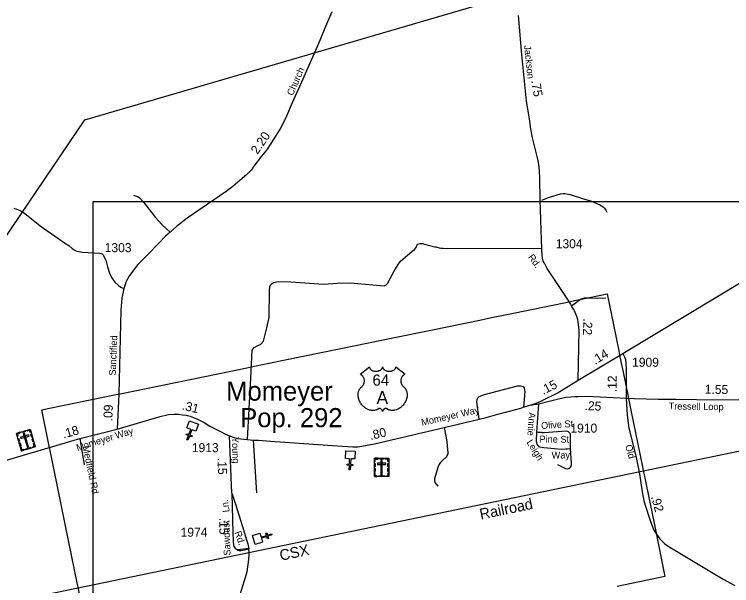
# Model space of a CAD drawing. Extents: x 2220236 to 2384410, y 720751 to 894131.
# Drawn here: x 2276076 to 2286022, y 804098 to 812018 of the extents above; entities that cross this region are included whole.
import ezdxf

# ---------------------------------------------------------------- set-up
doc = ezdxf.new("R2010")
doc.units = 0
doc.layers.add('Default', color=7, linetype='Continuous')

msp = doc.modelspace()

# ---------------------------------------------------------------- linework, layer by layer
at = {"layer": 'Default'}
for p, q in [((2283896.2, 806945.3), (2284512.3, 807317.1)), ((2283343.5, 806616.3), (2283317.2, 806224.3)), ((2276984.2, 806137.1), (2277046.4, 805771.7)), ((2279438.9, 805386.1), (2279392, 806115.5))]:
    msp.add_line(p, q, dxfattribs=at)
for points in [[(2273011.9, 804991.9), (2273080.7, 805526.4), (2275815.2, 808732.5), (2277053.4, 810557.3), (2295924.6, 816068.2)], [(2280477.8, 812052.9), (2280391.6, 811848.1), (2280313.5, 811655.4), (2280059, 811079.4), (2279929.9, 810792.2), (2279847.5, 810609), (2279775.8, 810456.5), (2279731, 810382.5), (2279643.1, 810243.9), (2279570.1, 810137.2), (2279505.1, 810050.6), (2279398.4, 809915.7), (2279362.9, 809863.4), (2279301.6, 809798.9), (2279105.2, 809633), (2279013.8, 809564.3), (2278471.7, 809191.4), (2278324.8, 809078.1), (2278235.6, 808999.2), (2278172.1, 808944.7), (2278075, 808841.7), (2277932.6, 808694.5), (2277788, 808549.1), (2277671.6, 808398), (2277626.8, 808312.8), (2277606.6, 808252.3), (2277593.2, 808215.5), (2277568.5, 808081.8), (2277550.6, 807915.9), (2277523.9, 806753), (2277503.6, 806269.5)], [(2283896.2, 806945.3), (2283909.3, 807639.5), (2283895.4, 807754.4), (2283887.6, 807782.4), (2283873.6, 807828.9), (2283858.1, 807875.5), (2283831.7, 807926.7), (2283808.5, 807968.7), (2283789.1, 808005.9), (2283742.5, 808077.4), (2283518.4, 808413.1), (2283463.7, 808492.6), (2283425.9, 808571.1), (2283408.9, 808597.9), (2283400.4, 808639.9), (2283394.1, 808683.8), (2283389.5, 808751.7), (2283391.3, 808771.8), (2283386, 808893.7), (2283365.4, 809446.7), (2283360.8, 809751.1), (2283356.1, 809841.1), (2283351.5, 809898.5), (2283339, 809990.2), (2283260.9, 810307.9), (2283237.7, 810425.5), (2283218.8, 810569.3), (2283177.7, 810814.6), (2283112.5, 811460.5), (2283067, 812001.2)], [(2283388.9, 809441.5), (2283498.4, 809484.4), (2283647.9, 809529.9), (2283686, 809534.1), (2283710, 809534.4), (2283783.9, 809523.1), (2283966.4, 809462.9), (2284076.7, 809429.9), (2284195.2, 809379), (2284239.4, 809349.5), (2284257.6, 809329.8), (2284277.8, 809301.9), (2284290, 809273.9)], [(2277726.9, 809510.1), (2277791.2, 809486.8), (2277805.3, 809478.9), (2277865.9, 809413.5), (2278031.6, 809201.1), (2278122.6, 809104.1), (2278185.1, 809042.8), (2278235.6, 808999.2)], [(2277171, 809424), (2288659.7, 809424), (2288659.7, 802451.1), (2277171, 802451.1), (2277171, 809424)], [(2276066.9, 809333.3), (2276110.3, 809318.2), (2276155.6, 809297.4), (2276216, 809259.7), (2276433.1, 809086.9), (2276771.6, 808851.5), (2276832, 808812), (2276876.3, 808772.5), (2276914.6, 808746.9), (2276942.7, 808733.2), (2277020.8, 808720), (2277262.8, 808706.2), (2277278.8, 808704.4), (2277294.9, 808698.5), (2277302.9, 808690.5), (2277345.6, 808609.1), (2277366.5, 808519.3), (2277397.3, 808431.7), (2277417.9, 808379.9), (2277436.1, 808351.9), (2277470.5, 808304.4), (2277518.8, 808260.8), (2277551, 808235.1), (2277593.2, 808215.5)], [(2279310.3, 806124.2), (2279353.8, 806974.5), (2279374.7, 807362.6), (2279401, 807399.3), (2279453.4, 807428.1), (2279492.7, 807443.9), (2279529.4, 807488.4), (2279576.5, 807672), (2279610.6, 807813.6), (2279615.2, 808187), (2279619.4, 808243.5), (2279630.2, 808270), (2279640.7, 808279), (2279653.7, 808291.1), (2279669.6, 808299.9), (2279732.5, 808313), (2279910.7, 808307.8), (2280361.4, 808276.3), (2280555.4, 808292.1), (2280736.2, 808297.3), (2281048.1, 808268.5), (2281147.7, 808260.6), (2281207.1, 808255.5), (2281213, 808259.6), (2281221, 808261.7), (2281233, 808269.8), (2281252.8, 808292), (2281258.5, 808305.9), (2281351, 808474.7), (2281406, 808565.1), (2281431.9, 808595.4), (2281594.4, 808733), (2281626.1, 808757.1), (2281646, 808787.3), (2281655.7, 808813.5), (2281669.5, 808831.6), (2281703.4, 808839.9), (2281733.4, 808840.1), (2281763.4, 808830.5), (2281831.5, 808815.1), (2281905.6, 808795.7), (2281921.6, 808794), (2281965.8, 808782.3), (2281987.9, 808778.6), (2282019.8, 808776.8), (2283391.3, 808771.8)], [(2284512.3, 807317.1), (2284551.7, 807340.7), (2286201.9, 808332.4)], [(2277487.8, 806746.8), (2277544.8, 806758.5), (2278717.5, 806998.9), (2279213.2, 807100.5), (2279340.5, 807126.6), (2279603.5, 807180.5), (2280805, 807426.8), (2281324.8, 807533.3), (2281873, 807645.7), (2282529.8, 807780.3), (2282693.5, 807813.9), (2282858.8, 807847.8), (2282929.5, 807862.2), (2283770.8, 808034.7), (2283844.2, 808049.8), (2283917.5, 808064.8), (2284294.2, 808142), (2284460.8, 807330.4), (2284473, 807270.2), (2284516.2, 807059.4), (2284516.5, 807057.9), (2284580.8, 806744.6), (2284583.2, 806732.8), (2284596, 806669.8), (2284624.5, 806531.6), (2284785.2, 805747.2), (2284796.2, 805692.9), (2284808, 805636.4), (2284946.2, 804962), (2284983.2, 804780.8), (2285097.5, 804223.4), (2284943.8, 804191.9), (2284436.5, 804087.9)], [(2277487.8, 806746.8), (2277544.8, 806758.5), (2278717.5, 806998.9), (2279213.2, 807100.5), (2279340.5, 807126.6), (2279603.5, 807180.5), (2280805, 807426.8), (2281324.8, 807533.3), (2281873, 807645.7), (2282529.8, 807780.3), (2282693.5, 807813.9), (2282858.8, 807847.8), (2282929.5, 807862.2), (2283770.8, 808034.7), (2283844.2, 808049.8), (2283917.5, 808064.8), (2284294.2, 808142), (2284460.8, 807330.4), (2284473, 807270.2), (2284516.2, 807059.4), (2284516.5, 807057.9), (2284580.8, 806744.6), (2284583.2, 806732.8), (2284596, 806669.8), (2284624.5, 806531.6), (2284785.2, 805747.2), (2284796.2, 805692.9), (2284808, 805636.4), (2284946.2, 804962), (2284983.2, 804780.8), (2285097.5, 804223.4), (2284943.8, 804191.9), (2284436.5, 804087.9)], [(2283803.6, 807977.4), (2283871.9, 808025.9), (2283895.5, 808046.9), (2283926.9, 808070.5), (2283982, 808088.9), (2284097.3, 808088.9), (2284157.6, 808083.6), (2284191.6, 808086.2), (2284233.6, 808083.6), (2284275.5, 808088.9)], [(2273201.7, 803292.5), (2287925.2, 806334.9), (2293833.8, 807542.5)], [(2284512.3, 807317.1), (2284534.7, 807271.2), (2284549.1, 807231.3), (2284555.6, 807181.4), (2284558.4, 807093.6), (2284558.2, 806693.7)], [(2282519.9, 806406.7), (2282489.6, 806644.3), (2282495.2, 806676.4), (2282501.1, 806700.4), (2282521, 806720.6), (2282594.5, 806749.3), (2283053.3, 806869.4), (2283093.3, 806869.8), (2283129.2, 806860.2), (2283143.6, 806838.3), (2283151.8, 806808.4), (2283154, 806788.5), (2283138.1, 806570.3)], [(2283193.8, 806589), (2283309.4, 806626), (2283377.1, 806654.5), (2283470.7, 806703.4), (2283602, 806768.7), (2283896.2, 806945.3)], [(2277010.2, 803838.1), (2276949, 804136.2), (2276833, 804702.1), (2276572.5, 805973.1), (2276560.2, 806032.7), (2276551, 806077.9), (2276457.2, 806535.6), (2276561.8, 806557), (2277487.8, 806746.8)], [(2277010.2, 803838.1), (2276949, 804136.2), (2276833, 804702.1), (2276572.5, 805973.1), (2276560.2, 806032.7), (2276551, 806077.9), (2276457.2, 806535.6), (2276561.8, 806557), (2277487.8, 806746.8)], [(2284558.2, 806693.7), (2284020.2, 806718.6), (2283891.5, 806717.3), (2283844.9, 806714.2), (2283794.3, 806710.5), (2283720.8, 806704.9), (2283602.8, 806680), (2283343.5, 806616.3), (2283193.8, 806589)], [(2284558.2, 806693.7), (2284572.4, 806463.9), (2284585, 806386.1), (2284598, 806282.2), (2284695.5, 805899.3), (2284739.4, 805669.1)], [(2287512.8, 803233.9), (2287527.1, 803268.8), (2287608.8, 803551.1), (2287730.1, 804012.7), (2287873.6, 804572.6), (2287995, 805039), (2288029.9, 805202.3), (2288036.2, 805286.4), (2288039.4, 805351.4), (2288025.9, 805554.5), (2287972.8, 806135), (2287924.4, 806333.3), (2287898.6, 806424.8), (2287869.8, 806496.9), (2287833.7, 806561.9), (2287797.7, 806619.6), (2287758, 806641.2), (2287689.6, 806659.2), (2287422.9, 806666.4), (2285535.9, 806674.9), (2285246.1, 806680.1), (2285002.1, 806679.9), (2284671.3, 806690.2), (2284558.2, 806693.7)], [(2279057.7, 806174.2), (2279109.9, 806154.7), (2279168, 806139.3), (2279392, 806115.5), (2279460.2, 806114.1), (2279628.1, 806101.6), (2280622.3, 806033.1), (2280700.4, 806025.7), (2280768.3, 806022.5), (2280838.3, 806023), (2280896.2, 806031.6), (2281071.9, 806065.2), (2282035.2, 806292.2), (2282519.9, 806406.7), (2282619.5, 806429.7), (2282779, 806475.2), (2283050.3, 806543.5), (2283112.1, 806564.3), (2283138.1, 806570.3), (2283193.8, 806589)], [(2277503.6, 806269.5), (2278099.6, 806443.1), (2278215.3, 806470.1), (2278291.2, 806477), (2278353.1, 806473.5), (2278405.2, 806468), (2278457.2, 806460.5), (2278513.3, 806447), (2278617.7, 806406), (2278706.1, 806358.8), (2278788.6, 806309.7), (2278945.1, 806231.1), (2279005.4, 806197.7), (2279057.7, 806174.2)], [(2274868, 805515.3), (2276984.2, 806137.1), (2277503.6, 806269.5)], [(2282035.2, 806292.2), (2282073, 806094.7), (2282082, 805980.7), (2282086.3, 805946.8), (2282084.5, 805926.9), (2282072.8, 805894.7), (2282065.1, 805878.7), (2282017.4, 805836.3), (2281981.9, 805799.8), (2281956.2, 805765.6), (2281952.3, 805749.7), (2281946.4, 805735.6), (2281899.9, 805579.2), (2281900.1, 805559.2), (2281908.3, 805529.2), (2281948.8, 805475.8)], [(2279090.2, 805381.6), (2279057.7, 806174.2)], [(2283317.2, 806224.3), (2283312.3, 806100.3), (2283314.6, 806078.2), (2283320.8, 806058.3), (2283332.9, 806042.4), (2283347, 806028.6), (2283359.1, 806022.7), (2283417.1, 806013.3), (2283663.3, 805989.6), (2283725.2, 805994.1), (2283747.1, 805992.5), (2283789, 805998.8)], [(2283789, 805998.8), (2283787.4, 806182.6), (2283781.2, 806208.5), (2283761, 806228.3), (2283752.9, 806234.3), (2283726.8, 806238), (2283421.3, 806217.2), (2283397.3, 806217.1), (2283387.1, 806218.9), (2283341.2, 806220.4), (2283317.2, 806224.3)], [(2283607.3, 805777.2), (2283719.7, 805722.3), (2283747.8, 805716.6), (2283759.7, 805720.7), (2283775.7, 805728.8), (2283791.4, 805746.8), (2283803.2, 805775), (2283803.1, 805797), (2283789, 805998.8)], [(2284739.4, 805669.1), (2284743.8, 805646), (2284782.3, 805396.5), (2284794.8, 805326.6), (2284805.3, 805280.6), (2284824.1, 805212.9), (2284885.7, 805013.6), (2284926.7, 804914), (2284943.1, 804868.1), (2284979.7, 804810.6), (2285026.2, 804749), (2285040.4, 804735.1), (2285092.8, 804683.7), (2285157.2, 804636.3), (2285235.7, 804591.1), (2285905.1, 804185.6), (2286065.9, 804101.1)], [(2279090.2, 805381.6), (2279107.3, 804829), (2279111.4, 804717.3), (2279116, 804651.4), (2279122.1, 804635.5), (2279138.4, 804611.8), (2279154.4, 804601.9), (2279170.3, 804590.1), (2279192.5, 804586.9), (2279222.7, 804585.3), (2279267.1, 804593.3), (2279327.4, 804607.5)], [(2279090.2, 805381.6), (2279137.8, 805243.6), (2279237.7, 804920), (2279291.7, 804748.7), (2279312.3, 804678.9), (2279327.4, 804607.5)], [(2278895.7, 802974.9), (2279063.8, 803555.6), (2279206.1, 803976.1), (2279303.3, 804291.5), (2279329.6, 804461.7), (2279333.1, 804521.6), (2279332.9, 804555.5), (2279327.4, 804607.5)], [(2279167.7, 804600.7), (2279176.4, 804600), (2279326.1, 804619.5)]]:
    msp.add_lwpolyline(points, dxfattribs=at)
for points in [[(2280998.4, 807132.1), (2280998.7, 807126.8), (2281000, 807120.5), (2281001, 807117.2), (2281004, 807111), (2281008.8, 807103.6), (2281015.6, 807096.4), (2281023.3, 807090.1), (2281028.5, 807086.7), (2281037.2, 807082), (2281047.2, 807077.8), (2281058.3, 807074.7), (2281069.6, 807072.4), (2281082, 807071), (2281094.2, 807070.8), (2281107.4, 807071.8), (2281122, 807074.6), (2281128.8, 807076.3), (2281136.3, 807078.9), (2281143.3, 807081.8), (2281150.9, 807085.9), (2281157.1, 807089.9), (2281161.9, 807093.4), (2281168.7, 807099.9), (2281174.2, 807106.6), (2281176.5, 807110.4), (2281178.4, 807114.1), (2281181.1, 807121.8), (2281181.9, 807125.3), (2281182.4, 807132.4), (2281182.9, 807126.4), (2281183.5, 807122.7), (2281184.5, 807119), (2281186, 807115.2), (2281188.7, 807109.7), (2281191.8, 807105.1), (2281197.5, 807098.4), (2281201.1, 807095), (2281204.3, 807092.4), (2281213.1, 807086.4), (2281223.3, 807081.2), (2281228.3, 807079), (2281233.5, 807077.2), (2281240, 807075.2), (2281246.7, 807073.6), (2281253.4, 807072.5), (2281260.3, 807071.5), (2281267.3, 807070.9), (2281272.9, 807070.8), (2281279.9, 807070.9), (2281286.4, 807071.2), (2281293, 807072), (2281300.3, 807073.2), (2281306.1, 807074.5), (2281313.9, 807076.6), (2281320.9, 807079.1), (2281327, 807081.7), (2281335, 807085.9), (2281341.5, 807089.9), (2281346.2, 807093.7), (2281351.8, 807098.9), (2281357.1, 807105.1), (2281360.2, 807109.5), (2281362.4, 807114.2), (2281364.5, 807119), (2281365.7, 807124.2), (2281366.3, 807128.7), (2281366.4, 807132.5), (2281495, 807030.1), (2281492, 807028.9), (2281485, 807025.5), (2281479.5, 807022.2), (2281470.6, 807016), (2281466.8, 807012.6), (2281463, 807009), (2281459.6, 807005.2), (2281456.5, 807001.6), (2281452.8, 806996.5), (2281449.4, 806991.3), (2281446.1, 806985.6), (2281443.8, 806980.7), (2281439.8, 806970.3), (2281437.9, 806963.8), (2281436.7, 806958.2), (2281435.2, 806946.8), (2281434.8, 806941.3), (2281434.8, 806935.9), (2281435.1, 806930.2), (2281435.6, 806924.7), (2281436.6, 806919), (2281437.5, 806914), (2281439.1, 806907.9), (2281441.4, 806900.7), (2281444.2, 806893.8), (2281450.1, 806882.6), (2281457.6, 806871.2), (2281463, 806864.9), (2281468.4, 806859.4), (2281476.3, 806852.7), (2281480.6, 806848.9), (2281485.5, 806844), (2281493.6, 806834.6), (2281496.8, 806830.2), (2281500.1, 806825.3), (2281503.2, 806820.2), (2281506.2, 806814.7), (2281508.6, 806809.9), (2281513.2, 806798.9), (2281516.5, 806788.2), (2281518, 806782.6), (2281520.4, 806769.9), (2281521.3, 806763.7), (2281522.3, 806751.4), (2281522.3, 806736.5), (2281521.2, 806722.4), (2281518.5, 806705.9), (2281516.3, 806696), (2281512.9, 806684.5), (2281509.7, 806674.6), (2281503.8, 806659.9), (2281498.6, 806649.3), (2281491.8, 806636.8), (2281487.2, 806629.3), (2281481.8, 806621.2), (2281475, 806612), (2281467.1, 806602.1), (2281457.6, 806591.7), (2281450, 806584), (2281440, 806575), (2281433.9, 806570), (2281425.2, 806563.5), (2281413.4, 806555.6), (2281401.7, 806548.8), (2281391.7, 806543.7), (2281382.9, 806539.9), (2281371.5, 806535.6), (2281352.5, 806530.4), (2281345.6, 806528.9), (2281337.4, 806527.7), (2281329.8, 806526.9), (2281322.3, 806526.5), (2281312.3, 806526.5), (2281302.3, 806527.2), (2281292.9, 806528.6), (2281283.1, 806530.7), (2281272.9, 806533.7), (2281263.6, 806537.4), (2281254.1, 806542), (2281238.2, 806552), (2281233.6, 806554.4), (2281231.1, 806555.1), (2281224.9, 806555.4), (2281219.1, 806554.2), (2281213.2, 806551.9), (2281209.6, 806550), (2281204.9, 806546.8), (2281201.3, 806544), (2281196.8, 806539.8), (2281193.8, 806536.3), (2281191.5, 806533.6), (2281187, 806526.5), (2281185.4, 806523.1), (2281183.7, 806518.8), (2281182.3, 806512.4), (2281180.3, 806520.5), (2281177.9, 806525.8), (2281175.2, 806530.4), (2281172.3, 806534.4), (2281167.8, 806539.6), (2281163.8, 806543.4), (2281159, 806547.4), (2281153.8, 806550.5), (2281149.6, 806552.6), (2281145.8, 806554.1), (2281141.2, 806555.2), (2281137.4, 806555.5), (2281134.3, 806555.4), (2281130, 806554.5), (2281124.2, 806550.3), (2281118.7, 806546.5), (2281112.7, 806542.7), (2281105.6, 806538.9), (2281100.3, 806536.5), (2281094.1, 806534.1), (2281086.8, 806531.7), (2281078.9, 806529.6), (2281070.8, 806528), (2281063.6, 806526.9), (2281056, 806526.2), (2281049.1, 806526), (2281041.8, 806526), (2281035.1, 806526.6), (2281027.3, 806527.2), (2281017.5, 806528.7), (2281009.5, 806530.5), (2281001, 806532.8), (2280992.2, 806535.5), (2280982.9, 806539.1), (2280971.2, 806544.2), (2280963.1, 806548.4), (2280950.2, 806555.7), (2280935.2, 806566.2), (2280923.9, 806575.3), (2280915.5, 806582.9), (2280903.3, 806595.3), (2280896.1, 806603.5), (2280884.9, 806618), (2280877.6, 806628.6), (2280873, 806636.4), (2280866.1, 806648.8), (2280862.4, 806656.6), (2280857.5, 806668), (2280853.7, 806678.5), (2280850.5, 806688.3), (2280848.8, 806694.6), (2280846.4, 806705.7), (2280844.9, 806713.5), (2280843.4, 806724.2), (2280842.6, 806735.5), (2280842.5, 806745.9), (2280842.7, 806754.6), (2280843.7, 806764.7), (2280845.4, 806775.4), (2280847.5, 806784.6), (2280849.4, 806791.2), (2280852.1, 806799.3), (2280855.7, 806808.2), (2280860, 806816.7), (2280864, 806823.7), (2280869.1, 806831.3), (2280874.1, 806837.8), (2280880.7, 806844.9), (2280887.5, 806851.5), (2280893.8, 806856.6), (2280901.2, 806863.9), (2280905.1, 806868.3), (2280909.8, 806874.4), (2280913.5, 806880.1), (2280916.5, 806885.2), (2280920.4, 806892.7), (2280922.7, 806898.4), (2280925.7, 806907), (2280927.2, 806913.1), (2280928.7, 806920.9), (2280929.7, 806928.3), (2280930.1, 806937.5), (2280929.8, 806945.1), (2280928.8, 806954), (2280927.2, 806962.5), (2280925.2, 806969.9), (2280922, 806978.5), (2280919, 806984.7), (2280914.1, 806993.1), (2280908.6, 807000.9), (2280903, 807007.3), (2280897.3, 807013), (2280891.8, 807017.3), (2280886.6, 807021), (2280880.1, 807025), (2280873.8, 807028.1), (2280869.8, 807029.7)], [(2278590.7, 806238.3), (2278537.5, 806258.4), (2278510.4, 806187.3), (2278540.3, 806175.9), (2278534.6, 806160.9), (2278504.7, 806172.3), (2278483.3, 806116.1), (2278468.3, 806121.8), (2278489.7, 806178), (2278459.8, 806189.4), (2278465.5, 806204.3), (2278495.4, 806193), (2278522.5, 806264.1), (2278468.6, 806284.7), (2278506.5, 806384.2), (2278628.6, 806337.8)], [(2276103.9, 806209.1), (2276294.9, 806265.5), (2276366.9, 806021.3), (2276176, 805964.9)], [(2276307.2, 806223.9), (2276296.3, 806220.7), (2276287.2, 806251.6), (2276248.3, 806240.1), (2276245.2, 806250.8), (2276295, 806265.4)], [(2276116.2, 806167.6), (2276127.1, 806170.8), (2276118, 806201.7), (2276156.9, 806213.2), (2276153.7, 806223.8), (2276103.9, 806209.1)], [(2276162.3, 806155.4), (2276167.6, 806137.5), (2276280.5, 806170.8), (2276275.3, 806188.7)], [(2276175, 806230.1), (2276224.7, 806244.7), (2276227.9, 806233.8), (2276178.2, 806219.1)], [(2276216.8, 806211.9), (2276198.9, 806206.6), (2276256.3, 806012.1), (2276274.2, 806017.4)], [(2276317, 806150.6), (2276304.7, 806192.1), (2276315.6, 806195.3), (2276327.9, 806153.8)], [(2276137.2, 806096.5), (2276124.9, 806138), (2276135.8, 806141.2), (2276148.1, 806099.7)], [(2276156.2, 806032), (2276143.9, 806073.5), (2276154.8, 806076.8), (2276167.1, 806035.2)], [(2276335.6, 806087.3), (2276323.3, 806128.9), (2276334.2, 806132.1), (2276346.5, 806090.6)], [(2276335.2, 806011.9), (2276331.9, 806022.9), (2276353, 806029.1), (2276341.6, 806067.9), (2276352.2, 806071), (2276366.9, 806021.3)], [(2276207.7, 805974.3), (2276204.4, 805985.3), (2276183.3, 805979.1), (2276171.9, 806017.9), (2276161.2, 806014.7), (2276175.9, 805964.9)], [(2276227.8, 805992.2), (2276309.2, 806016.2), (2276312.5, 806005.3), (2276231.1, 805981.3)], [(2280798.4, 805854.5), (2280741.5, 805857.1), (2280738, 805781), (2280769.9, 805779.5), (2280769.2, 805763.6), (2280737.2, 805765.1), (2280734.4, 805705), (2280718.4, 805705.8), (2280721.2, 805765.8), (2280689.2, 805767.3), (2280690, 805783.3), (2280722, 805781.8), (2280725.5, 805857.8), (2280667.9, 805860.7), (2280672.9, 805967), (2280803.4, 805960.9)], [(2281069.2, 805863.5), (2281268.3, 805863.5), (2281268.3, 805608.9), (2281069.2, 805608.9)], [(2281069.2, 805820.2), (2281080.5, 805820.2), (2281080.5, 805852.4), (2281121.1, 805852.4), (2281121.1, 805863.5), (2281069.2, 805863.5)], [(2281143.3, 805863.5), (2281195.1, 805863.5), (2281195.1, 805852.1), (2281143.3, 805852.1)], [(2281268.4, 805820.2), (2281257, 805820.2), (2281257, 805852.4), (2281216.4, 805852.4), (2281216.4, 805863.5), (2281268.3, 805863.5)], [(2281069.2, 805746.1), (2281069.2, 805789.4), (2281080.6, 805789.4), (2281080.6, 805746.1)], [(2281110, 805795.5), (2281110, 805776.8), (2281227.8, 805776.8), (2281227.8, 805795.5)], [(2281178.2, 805834.2), (2281159.5, 805834.2), (2281159.5, 805631.5), (2281178.2, 805631.5)], [(2281256.9, 805747.1), (2281256.9, 805790.4), (2281268.3, 805790.4), (2281268.3, 805747.1)], [(2281102.3, 805609), (2281102.3, 805620.4), (2281080.3, 805620.4), (2281080.3, 805660.9), (2281069.1, 805660.9), (2281069.1, 805609)], [(2281069.2, 805678.9), (2281069.2, 805722.2), (2281080.5, 805722.2), (2281080.5, 805678.9)], [(2281235.2, 805608.9), (2281235.2, 805620.4), (2281257.2, 805620.4), (2281257.2, 805660.8), (2281268.3, 805660.8), (2281268.3, 805608.9)], [(2281256.9, 805681.2), (2281256.9, 805724.5), (2281268.3, 805724.5), (2281268.3, 805681.2)], [(2281126.7, 805620.4), (2281211.5, 805620.4), (2281211.5, 805609), (2281126.7, 805609)], [(2279480.8, 804826.6), (2279497.5, 804772.1), (2279570.3, 804794.3), (2279561, 804824.9), (2279576.3, 804829.6), (2279585.6, 804799), (2279643.1, 804816.5), (2279647.8, 804801.2), (2279590.3, 804783.7), (2279599.6, 804753.1), (2279584.3, 804748.4), (2279575, 804779), (2279502.2, 804756.8), (2279518.9, 804701.6), (2279417, 804670.6), (2279379, 804795.5)]]:
    msp.add_lwpolyline(points, close=True, dxfattribs=at)

# ---------------------------------------------------------------- texts
for s, height, rotation, p in [('Jackson', 95, 275.99018, (2283143.7, 811584.9)), ('Church', 95, 66.16214, (2279936.4, 810882.9)), ('.75', 125, 279.02775, (2283243.3, 811097.7)), ('2.20', 125, 55.62193, (2279447.2, 810068.1)), ('Rd.', 95, 305.8181, (2283193.9, 808651)), ('.22', 125, 268.56784, (2283966.3, 807803.6)), ('Sanctified', 95, 87.59921, (2277480.8, 807007.7)), ('.14', 125, 31.10998, (2284128.8, 807158.6)), ('.15', 125, 26.4418, (2283408.7, 806742.3)), ('.12', 125, 89.97133, (2284429.4, 806779.5)), ('1.55', 125, 359.07818, (2285648.4, 806758.9)), ('.25', 125, 357.34993, (2283980.2, 806533.2)), ('.09', 125, 87.59919, (2277434, 806373.8)), ('.31', 125, 346.46866, (2278392.5, 806540.3)), ('Momeyer Way', 95, 12.65324, (2281729.9, 806314)), ('Tressell Loop', 95, 359.22246, (2285147.9, 806540.7)), ('Annie', 95, 266.37542, (2283210.3, 806502.5)), ('Olive St', 95, 3.61846, (2283382.6, 806269.8)), ('.18', 125, 16.37449, (2276759.8, 806136.3)), ('Momeyer Way', 95, 17.27436, (2276951.9, 805962.7)), ('.80', 125, 13.25963, (2281017.5, 806116.6)), ('Young', 95, 271.90589, (2279091.1, 806158.1)), ('Pine St', 95, 359.4399, (2283357.6, 806082.7)), ('Leigh', 95, 301.9939, (2283173.7, 806085.5)), ('Medfield Rd', 95, 281.71978, (2277020.5, 806027.2)), ('Way', 95, 1.24272, (2283527, 805857.7)), ('Old', 95, 284.28594, (2284546.2, 806040.6)), ('.15', 125, 271.90589, (2278893.7, 805866.9)), ('Ln.', 95, 97.60539, (2279061.2, 805121.2)), ('Railroad', 150, 11.63946, (2282544.1, 805013.5)), ('.92', 125, 285.5191, (2284902.8, 805329.8)), ('.15', 125, 269.93314, (2278918.8, 805039.3)), ('Sawdust', 95, 92.14036, (2279074.6, 804516.1)), ('Rd.', 95, 289.05847, (2279127.1, 804836.1)), ('CSX', 150, 11.63946, (2279770.6, 804442.2))]:
    msp.add_text(s, height=height, rotation=rotation, dxfattribs=at).set_placement(p)
for s, height, p in [('1303', 125, (2277328.9, 808721.6)), ('1304', 125, (2283583.6, 808775.9)), ('1909', 125, (2284642.1, 807132.4)), ('64', 155, (2281042.2, 806870.8)), ('Momeyer', 265, (2279014.2, 806662.8)), ('A', 180, (2281098, 806615.9)), ('Pop. 292', 265, (2279208.1, 806294.6)), ('1910', 125, (2283786.3, 806219.5)), ('1913', 125, (2278537.2, 805948.6)), ('1974', 125, (2278381.7, 804776))]:
    msp.add_text(s, height=height, dxfattribs=at).set_placement(p)

doc.saveas('drawing.dxf')
